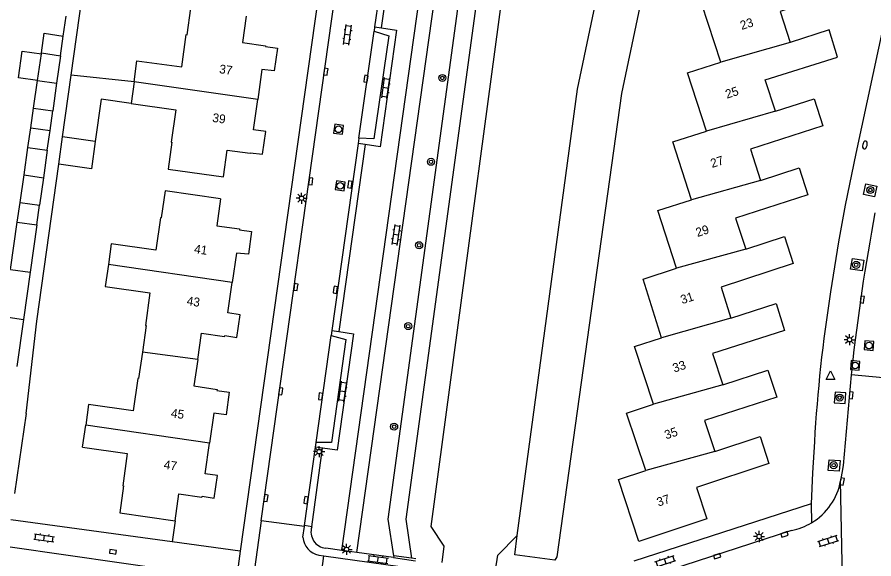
# Model space of a CAD drawing. Extents: x 128000 to 131008, y 398996 to 402500.
# Drawn here: x 128470.8 to 128567.7, y 399751.4 to 399812.7 of the extents above; entities that cross this region are included whole.
import ezdxf

# ---------------------------------------------------------------- set-up
doc = ezdxf.new("R2010")
doc.units = 0
for name, color, linetype in [('gg-afsc-erfafscheiding', 7, 'Continuous'), ('gg-afsc-muur', 7, 'Continuous'), ('gg-anno-huisnummerreeks BGT', 7, 'Continuous'), ('gg-bbg-gedigitaliseerde bebouwing', 7, 'Continuous'), ('gg-bbg-gedigitaliseerde bijgebouw', 7, 'Continuous'), ('gg-bbg-hoofdgebouw', 7, 'Continuous'), ('gg-bbg-luifel en loopbrug', 7, 'Continuous'), ('gg-bbg-tussenscheiding', 7, 'Continuous'), ('gg-knt-BGT kruinlijn', 7, 'Continuous'), ('gg-knt-verharding', 7, 'Continuous'), ('gg-knt-verharding nz', 7, 'Continuous'), ('gg-kntw-beschoeiing', 7, 'Continuous'), ('gg-kwrk-kunstwerk', 7, 'Continuous'), ('gt-grn-groengrens', 7, 'Continuous'), ('gt-grn-vlakafsluiter', 7, 'Continuous'), ('gt-grn-weggrens', 7, 'Continuous'), ('gt-symb-boom', 7, 'Continuous'), ('gt-symb-brandkraan', 7, 'Continuous'), ('gt-symb-klinker verharding', 7, 'Continuous'), ('gt-symb-kolk', 7, 'Continuous'), ('gt-symb-lichtmast', 7, 'Continuous'), ('gt-symb-rioolschacht', 7, 'Continuous'), ('gt-symb-waterafsluiter', 7, 'Continuous')]:
    doc.layers.add(name, color=color, linetype=linetype)

# ---------------------------------------------------------------- blocks, each defined once
blk = doc.blocks.new('gt0-BR')
at = {"layer": 'gt-symb-brandkraan'}
for centre, radius, start, end in [((-0.244, 0), 0.206, 107.56694, 252.43307), ((0.599, -2.664), 3, 106.89205, 107.56694), ((0, -0.691), 0.938, 73.10799, 106.89205), ((-0.599, -2.664), 3, 72.43309, 73.10799), ((0.244, 0), 0.206, 287.56695, 72.43309), ((0.599, 2.664), 3, 252.43307, 253.10797), ((0, 0.691), 0.938, 253.10797, 286.89206), ((-0.599, 2.664), 3, 286.89206, 287.56695)]:
    blk.add_arc(centre, radius, start, end, dxfattribs=at)
blk = doc.blocks.new('gt0-BOOM')
at = {"layer": 'gt-symb-boom'}
for radius in [0.4, 0.2]:
    blk.add_circle((0, 0), radius, dxfattribs=at)
blk = doc.blocks.new('gt0-KOLK')
at = {"layer": 'gt-symb-kolk'}
blk.add_lwpolyline([(0, 0), (0.375, 0), (0.375, 0.4), (-0.375, 0.4), (-0.375, 0), (0, 0)], dxfattribs=at)
blk = doc.blocks.new('gt0-WAFSL')
at = {"layer": 'gt-symb-waterafsluiter'}
for p, q in [((-0.5, -0.333), (0, 0.667)), ((0, 0.667), (0.5, -0.333)), ((0.5, -0.333), (-0.5, -0.333))]:
    blk.add_line(p, q, dxfattribs=at)
blk = doc.blocks.new('gt0-RS')
at = {"layer": 'gt-symb-rioolschacht'}
blk.add_lwpolyline([(-0.5, -0.5), (0.5, -0.5), (0.5, 0.5), (-0.5, 0.5)], close=True, dxfattribs=at)
blk.add_circle((0, 0), 0.375, dxfattribs=at)
blk = doc.blocks.new('gt0-LMAST')
at = {"layer": 'gt-symb-lichtmast'}
for p, q in [((-0.182, 0.173), (-0.447, 0.438)), ((-0.005, 0.246), (-0.005, 0.621)), ((0.172, 0.173), (0.437, 0.438)), ((-0.255, -0.004), (-0.63, -0.004)), ((-0.182, -0.181), (-0.447, -0.446)), ((-0.005, -0.254), (-0.005, -0.629)), ((0.437, -0.446), (0.172, -0.181)), ((0.245, -0.004), (0.62, -0.004))]:
    blk.add_line(p, q, dxfattribs=at)
blk.add_circle((-0.005, -0.004), 0.25, dxfattribs=at)
blk = doc.blocks.new('gt0-KL1')
at = {"layer": 'gt-symb-klinker verharding'}
for p, q in [((-1.15, 0.3), (1.15, 0.3)), ((-1, -0.3), (-1, 0.3)), ((-0.5, 0.3), (-0.5, 0.45)), ((0, -0.3), (0, 0.3)), ((0.5, 0.3), (0.5, 0.45)), ((1, -0.3), (1, 0.3)), ((-1.15, -0.3), (1.15, -0.3)), ((-0.5, -0.45), (-0.5, -0.3)), ((0.5, -0.45), (0.5, -0.3))]:
    blk.add_line(p, q, dxfattribs=at)

msp = doc.modelspace()

# ---------------------------------------------------------------- linework, layer by layer
at = {"layer": 'gg-afsc-erfafscheiding'}
msp.add_line((128476.053, 399810.521), (128476.369, 399812.775), dxfattribs=at)
for points in [[(128476.947, 399806.083), (128481.318, 399837.272), (128481.549, 399842.762)], [(128471.842, 399767.84), (128473.047, 399778.259), (128475.538, 399796.029)]]:
    msp.add_lwpolyline(points, dxfattribs=at)
at = {"layer": 'gg-afsc-muur'}
for p, q in [((128488.357, 399753.289), (128470.113, 399755.785)), ((128488.694, 399755.693), (128488.357, 399753.289))]:
    msp.add_line(p, q, dxfattribs=at)
at = {"layer": 'gg-bbg-gedigitaliseerde bebouwing'}
for p, q in [((128484.053, 399805.353), (128483.71, 399802.903)), ((128478.238, 399764.006), (128478.587, 399766.49))]:
    msp.add_line(p, q, dxfattribs=at)
for points in [[(128484.053, 399805.353), (128484.388, 399807.738), (128489.445, 399807.024), (128489.962, 399810.683), (128490.061, 399810.669), (128490.485, 399813.669)], [(128483.71, 399802.903), (128488.763, 399802.188), (128488.244, 399798.522), (128488.343, 399798.508), (128487.913, 399795.468), (128494.163, 399794.597)], [(128493.82, 399792.106), (128487.564, 399792.998), (128487.131, 399789.959), (128487.032, 399789.973), (128486.527, 399786.305), (128481.472, 399787.001), (128481.147, 399784.675)], [(128481.147, 399784.675), (128480.799, 399782.188), (128485.857, 399781.467), (128485.334, 399777.797), (128485.433, 399777.783), (128485.004, 399774.776)], [(128485.004, 399774.776), (128484.574, 399771.769), (128484.475, 399771.783), (128483.962, 399768.133), (128478.918, 399768.842), (128478.587, 399766.49)]]:
    msp.add_lwpolyline(points, dxfattribs=at)
at = {"layer": 'gg-bbg-gedigitaliseerde bijgebouw'}
for p, q in [((128473.142, 399805.494), (128473.572, 399808.509)), ((128473.572, 399808.509), (128473.587, 399808.612)), ((128473.587, 399808.612), (128475.742, 399808.301)), ((128475.742, 399808.301), (128475.305, 399805.181)), ((128472.697, 399802.376), (128473.142, 399805.494)), ((128475.305, 399805.181), (128474.867, 399802.062)), ((128472.697, 399802.376), (128474.867, 399802.062)), ((128475.538, 399796.029), (128475.969, 399799.108)), ((128479.659, 399798.591), (128475.969, 399799.108)), ((128471.618, 399794.814), (128472.063, 399797.932)), ((128472.063, 399797.932), (128474.245, 399797.619)), ((128474.245, 399797.619), (128473.808, 399794.499)), ((128471.173, 399791.696), (128471.618, 399794.814)), ((128473.808, 399794.499), (128473.371, 399791.379)), ((128471.173, 399791.696), (128473.371, 399791.379)), ((128470.094, 399784.132), (128470.856, 399789.472)), ((128470.856, 399789.472), (128473.059, 399789.155)), ((128473.059, 399789.155), (128472.31, 399783.814)), ((128472.31, 399783.814), (128471.561, 399778.47)), ((128471.561, 399778.47), (128470.815, 399773.143))]:
    msp.add_line(p, q, dxfattribs=at)
msp.add_lwpolyline([(128479.659, 399798.591), (128479.23, 399795.511), (128475.538, 399796.029)], dxfattribs=at)
at = {"layer": 'gg-bbg-hoofdgebouw'}
for points in [[(128559.93, 399817.6), (128564.28, 399819.01), (128565.26, 399815.98), (128557.1, 399813.31), (128558.25, 399809.8)], [(128550.386, 399807.563), (128548.243, 399814.118), (128552.153, 399815.382)], [(128496.722, 399812.783), (128496.307, 399809.796), (128498.905, 399809.431), (128498.9, 399809.336), (128500.274, 399809.139), (128499.91, 399806.575), (128498.52, 399806.758), (128498.04, 399803.341)], [(128556.57, 399802.02), (128555.42, 399805.57), (128563.6, 399808.15), (128562.63, 399811.21), (128558.25, 399809.8)], [(128548.761, 399799.776), (128546.634, 399806.357), (128550.386, 399807.563)], [(128494.163, 399794.597), (128494.596, 399797.618), (128497.197, 399797.27), (128497.186, 399797.314), (128498.585, 399797.152), (128498.951, 399799.725), (128497.56, 399799.926), (128498.04, 399803.341)], [(128556.57, 399802.02), (128560.97, 399803.43), (128561.95, 399800.37), (128553.74, 399797.74), (128554.88, 399794.2)], [(128547.073, 399792.012), (128544.978, 399798.563), (128548.761, 399799.776)], [(128554.88, 399794.2), (128559.27, 399795.62), (128560.24, 399792.58), (128552.07, 399789.94), (128553.23, 399786.4)], [(128493.82, 399792.106), (128493.398, 399789.072), (128495.996, 399788.702), (128495.99, 399788.602), (128497.346, 399788.429), (128496.999, 399785.842), (128495.621, 399785.965), (128495.151, 399782.66)], [(128545.398, 399784.273), (128543.269, 399790.779), (128547.073, 399792.012)], [(128553.23, 399786.4), (128557.59, 399787.86), (128558.57, 399784.81), (128550.42, 399782.13), (128551.53, 399778.61)], [(128543.696, 399776.384), (128541.607, 399783.009), (128545.398, 399784.273)], [(128491.259, 399773.919), (128491.687, 399776.898), (128494.283, 399776.531), (128494.301, 399776.632), (128495.68, 399776.42), (128496.042, 399778.984), (128494.661, 399779.21), (128495.151, 399782.66)], [(128551.53, 399778.61), (128556.67, 399780.27), (128557.61, 399777.21), (128549.45, 399774.62), (128550.62, 399771.07)], [(128542.793, 399768.877), (128540.645, 399775.404), (128543.696, 399776.384)], [(128491.259, 399773.919), (128490.831, 399770.939), (128493.438, 399770.541), (128493.431, 399770.428), (128494.815, 399770.243), (128494.452, 399767.681), (128493.065, 399767.874), (128492.594, 399764.475)], [(128550.62, 399771.07), (128555.73, 399772.74), (128556.72, 399769.68), (128548.54, 399767.02), (128549.71, 399763.53)], [(128541.937, 399761.359), (128539.749, 399767.879), (128542.793, 399768.877)], [(128549.71, 399763.53), (128554.83, 399765.21), (128555.83, 399762.16), (128547.65, 399759.47), (128548.83, 399755.9), (128541.14, 399753.36), (128538.828, 399760.34), (128541.937, 399761.359)], [(128478.238, 399764.006), (128483.279, 399763.302), (128482.769, 399759.645), (128482.868, 399759.632), (128482.454, 399756.58), (128488.694, 399755.693)], [(128488.694, 399755.693), (128489.12, 399758.733), (128491.722, 399758.372), (128491.738, 399758.461), (128493.126, 399758.259), (128493.486, 399760.82), (128492.112, 399761.004), (128492.594, 399764.475)]]:
    msp.add_lwpolyline(points, dxfattribs=at)
at = {"layer": 'gg-bbg-luifel en loopbrug'}
for p, q in [((128475.742, 399808.301), (128476.053, 399810.521)), ((128475.969, 399799.108), (128476.947, 399806.083)), ((128484.053, 399805.353), (128476.947, 399806.083)), ((128472.38, 399800.155), (128472.697, 399802.376)), ((128474.556, 399799.841), (128474.867, 399802.062)), ((128472.063, 399797.932), (128472.38, 399800.155)), ((128472.38, 399800.155), (128474.556, 399799.841)), ((128474.245, 399797.619), (128474.556, 399799.841)), ((128470.856, 399789.472), (128471.173, 399791.696)), ((128473.059, 399789.155), (128473.371, 399791.379))]:
    msp.add_line(p, q, dxfattribs=at)
for points in [[(128473.587, 399808.612), (128473.904, 399810.835), (128476.053, 399810.521)], [(128473.142, 399805.494), (128470.985, 399805.789), (128471.397, 399808.807), (128473.572, 399808.509)], [(128483.71, 399802.903), (128480.326, 399803.375), (128479.659, 399798.591)]]:
    msp.add_lwpolyline(points, dxfattribs=at)
at = {"layer": 'gg-bbg-tussenscheiding'}
for p, q in [((128558.25, 399809.8), (128550.386, 399807.563)), ((128473.142, 399805.494), (128475.305, 399805.181)), ((128498.04, 399803.341), (128484.053, 399805.353)), ((128556.57, 399802.02), (128548.761, 399799.776)), ((128471.618, 399794.814), (128473.808, 399794.499)), ((128554.88, 399794.2), (128547.073, 399792.012)), ((128553.23, 399786.4), (128545.398, 399784.273)), ((128495.151, 399782.66), (128481.147, 399784.675)), ((128470.094, 399784.132), (128472.31, 399783.814)), ((128469.332, 399778.79), (128471.561, 399778.47)), ((128551.53, 399778.61), (128543.696, 399776.384)), ((128491.259, 399773.919), (128485.004, 399774.776)), ((128550.62, 399771.07), (128542.793, 399768.877)), ((128492.594, 399764.475), (128478.587, 399766.49)), ((128549.71, 399763.53), (128541.937, 399761.359))]:
    msp.add_line(p, q, dxfattribs=at)
at = {"layer": 'gg-knt-BGT kruinlijn'}
for points in [[(128513.418, 399751.721), (128512.78, 399755.88), (128534.9, 399918.07), (128539.61, 399919.63), (128544.41, 399920.93), (128549.322, 399919.899)], [(128554.79, 399895.639), (128554.4, 399876.37), (128539.17, 399804.04), (128531.84, 399751.59), (128531.613, 399751.22)]]:
    msp.add_lwpolyline(points, dxfattribs=at)
at = {"layer": 'gg-knt-verharding'}
for p, q in [((128509.23, 399752.093), (128536.689, 399947.549)), ((128507.543, 399752.327), (128530.38, 399914.759)), ((128515.244, 399888.772), (128496.07, 399752.234)), ((128498.441, 399755.698), (128509.26, 399832.823)), ((128514.141, 399832.129), (128511.255, 399811.575)), ((128511.255, 399811.575), (128511.187, 399811.089)), ((128511.255, 399811.575), (128512.046, 399811.457)), ((128509.483, 399798.954), (128509.403, 399798.382)), ((128509.403, 399798.382), (128506.429, 399777.201)), ((128510.194, 399798.262), (128509.403, 399798.382)), ((128506.429, 399777.201), (128506.354, 399776.666)), ((128506.429, 399777.201), (128507.221, 399777.088)), ((128565.2, 399772.8), (128565.146, 399772.185)), ((128570, 399771.758), (128565.146, 399772.185)), ((128471.842, 399767.84), (128470.52, 399758.757)), ((128503.334, 399755.161), (128504.578, 399764.014)), ((128504.578, 399764.014), (128504.654, 399764.556)), ((128505.37, 399763.902), (128504.578, 399764.014)), ((128560.625, 399757.604), (128540.548, 399751.12)), ((128498.441, 399755.698), (128496.464, 399741.6)), ((128503.315, 399755.023), (128498.441, 399755.698)), ((128503.148, 399753.825), (128503.315, 399755.023)), ((128503.315, 399755.023), (128503.334, 399755.161)), ((128504.149, 399754.991), (128503.334, 399755.161)), ((128558.38, 399754.6), (128541.248, 399749.03)), ((128496.07, 399752.234), (128488.357, 399753.289)), ((128470.044, 399752.748), (128495.627, 399749.081)), ((128507.543, 399752.327), (128505.722, 399752.578)), ((128509.23, 399752.093), (128507.543, 399752.327)), ((128504.933, 399751.803), (128505.526, 399751.721)), ((128504.977, 399747.662), (128505.526, 399751.721)), ((128505.526, 399751.721), (128515.779, 399750.298)), ((128513.39, 399751.519), (128509.23, 399752.093))]:
    msp.add_line(p, q, dxfattribs=at)
for points in [[(128584.233, 399883.658), (128565.665, 399797.223), (128564.441, 399791.382), (128563.691, 399787.24), (128562.804, 399781.589)], [(128512.046, 399811.457), (128513.742, 399811.203), (128511.87, 399798.009), (128510.194, 399798.262)], [(128511.187, 399811.089), (128512.865, 399810.554), (128511.167, 399798.887), (128509.483, 399798.954)], [(128566.545, 399792.59), (128566.808, 399793.801), (128568.031, 399793.559), (128567.777, 399792.345), (128566.545, 399792.59)], [(128565.058, 399784.141), (128565.27, 399785.346), (128566.566, 399785.16), (128566.39, 399783.959), (128565.058, 399784.141)], [(128506.354, 399776.666), (128508.018, 399776.197), (128506.394, 399764.56), (128504.654, 399764.556)], [(128507.221, 399777.088), (128508.874, 399776.852), (128507.026, 399763.668), (128505.37, 399763.902)], [(128565.146, 399772.185), (128564.239, 399761.941), (128563.948, 399760.195)], [(128563.223, 399769.019), (128564.44, 399768.936), (128564.536, 399770.15), (128563.319, 399770.245), (128563.223, 399769.019)], [(128560.977, 399764.626), (128560.758, 399761.118), (128560.625, 399757.604)], [(128562.544, 399761.364), (128562.64, 399762.57), (128563.875, 399762.504), (128563.784, 399761.289), (128562.544, 399761.364)]]:
    msp.add_lwpolyline(points, dxfattribs=at)
for centre, radius, start, end in [((128793.03, 399748.059), 229.17, 169.31914, 173.80233), ((128731.87, 399754.8), 171.175, 170.99612, 176.70919), ((128557.09, 399761.451), 6.972, 300.80048, 349.62435), ((128557.105, 399761.418), 6.936, 280.59025, 300.82998), ((128505.915, 399754.423), 1.855, 162.1752, 264.0243), ((128505.373, 399753.99), 2.231, 184.24094, 258.6345)]:
    msp.add_arc(centre, radius, start, end, dxfattribs=at)
at = {"layer": 'gg-knt-verharding nz'}
for p, q in [((128509.483, 399798.954), (128511.187, 399811.089)), ((128504.654, 399764.556), (128506.354, 399776.666))]:
    msp.add_line(p, q, dxfattribs=at)
at = {"layer": 'gg-kntw-beschoeiing'}
for points in [[(128518.888, 399750.954), (128519.13, 399752.82), (128517.63, 399755.03), (128538.99, 399914.23)], [(128527.39, 399754.02), (128534.2, 399804.53), (128549.32, 399876.45), (128549.434, 399894.306)], [(128524.931, 399750.086), (128525.17, 399751.8), (128527.39, 399754.02)]]:
    msp.add_lwpolyline(points, dxfattribs=at)
at = {"layer": 'gg-kwrk-kunstwerk'}
for p, q in [((128513.418, 399751.721), (128513.39, 399751.519)), ((128513.39, 399751.519), (128515.889, 399751.166)), ((128515.419, 399751.441), (128513.418, 399751.721)), ((128515.915, 399751.371), (128515.419, 399751.441))]:
    msp.add_line(p, q, dxfattribs=at)
at = {"layer": 'gt-grn-groengrens'}
for p, q in [((128512.046, 399811.457), (128515.813, 399838.285)), ((128510.194, 399798.262), (128507.221, 399777.088)), ((128504.149, 399754.991), (128505.37, 399763.902))]:
    msp.add_line(p, q, dxfattribs=at)
msp.add_lwpolyline([(128538.99, 399914.23), (128536.435, 399914.532), (128514.798, 399755.882), (128515.419, 399751.441)], dxfattribs=at)
at = {"layer": 'gt-grn-vlakafsluiter'}
msp.add_lwpolyline([(128531.613, 399751.22), (128527.11, 399751.829), (128527.39, 399754.02)], dxfattribs=at)
at = {"layer": 'gt-grn-weggrens'}
for p, q in [((128564.2, 399747.29), (128563.948, 399760.195)), ((128560.625, 399757.604), (128560.66, 399755.462)), ((128496.07, 399752.234), (128495.627, 399749.081))]:
    msp.add_line(p, q, dxfattribs=at)

# ---------------------------------------------------------------- block references
at = {"layer": 'gt-symb-boom'}
for p in [(128518.917, 399805.787), (128517.63, 399796.3), (128567.295, 399793.104), (128516.286, 399786.858), (128565.705, 399784.636), (128515.053, 399777.708), (128563.838, 399769.622), (128513.46, 399766.335), (128563.161, 399761.979)]:
    msp.add_blockref('gt0-BOOM', p, dxfattribs=at)
at = {"layer": 'gt-symb-brandkraan', "rotation": 77.06118937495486}
msp.add_blockref('gt0-BR', (128566.688, 399798.197), dxfattribs=at)
at = {"layer": 'gt-symb-klinker verharding'}
for p, rotation in [((128508.185, 399810.667), 82.01564691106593), ((128512.509, 399804.648), 82.00768607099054), ((128513.691, 399788.024), 81.54573827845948), ((128507.653, 399770.302), 82.00768607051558), ((128473.89, 399753.747), -8.16250946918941), ((128562.543, 399753.402), 17.94556305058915), ((128511.64, 399751.31), -7.935550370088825), ((128544.117, 399751.114), 17.94556305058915)]:
    msp.add_blockref('gt0-KL1', p, dxfattribs=dict(at, rotation=rotation))
at = {"layer": 'gt-symb-kolk'}
for p, rotation in [((128505.939, 399806.462), 82.00768606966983), ((128510.079, 399805.717), -97.99231392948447), ((128504.229, 399794.057), 82.00768607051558), ((128508.254, 399793.756), -97.99231392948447), ((128502.55, 399782.101), 82.59081596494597), ((128506.617, 399781.839), -97.99231392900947), ((128566.586, 399780.685), 82.9318599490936), ((128500.832, 399770.306), 82.00768607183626), ((128504.947, 399769.783), -97.99231392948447), ((128565.329, 399769.859), 85.41237434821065), ((128564.311, 399760.1), 79.98206552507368), ((128498.78, 399758.288), -98.16250946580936), ((128503.295, 399758.046), -97.99231392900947), ((128557.659, 399753.96), 18.000074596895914), ((128481.637, 399751.976), -8.162509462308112), ((128550.048, 399751.498), 18.00007459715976)]:
    msp.add_blockref('gt0-KOLK', p, dxfattribs=dict(at, rotation=rotation))
at = {"layer": 'gt-symb-lichtmast'}
for p in [(128503.004, 399792.182), (128564.961, 399776.17), (128504.989, 399763.513), (128508.088, 399752.455)]:
    msp.add_blockref('gt0-LMAST', p, dxfattribs=at)
at = {"layer": 'gt-symb-lichtmast', "rotation": 90}
msp.add_blockref('gt0-LMAST', (128554.724, 399753.912), dxfattribs=at)
at = {"layer": 'gt-symb-rioolschacht'}
for p, rotation in [((128507.183, 399799.975), 82.00768607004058), ((128507.371, 399793.572), 82.0076860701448), ((128567.153, 399775.5), 84.95083353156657), ((128565.591, 399773.261), 84.95083353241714)]:
    msp.add_blockref('gt0-RS', p, dxfattribs=dict(at, rotation=rotation))
at = {"layer": 'gt-symb-waterafsluiter'}
msp.add_blockref('gt0-WAFSL', (128562.808, 399771.985), dxfattribs=at)

# ---------------------------------------------------------------- texts
at = {"layer": 'gg-anno-huisnummerreeks BGT'}
for s, rotation, p in [('23', 18.1, (128552.764, 399811.204)), ('37', 352, (128493.636, 399806.332)), ('25', 17.9, (128551.091, 399803.433)), ('39', 352, (128492.862, 399800.819)), ('27', 17.9, (128549.412, 399795.595)), ('29', 18.1, (128547.751, 399787.782)), ('41', 351.9, (128490.797, 399785.976)), ('31', 17.5, (128546.022, 399780.19)), ('43', 351.9, (128489.962, 399780.099)), ('33', 18.2, (128545.136, 399772.447)), ('45', 352.1, (128488.177, 399767.399)), ('35', 18.5, (128544.217, 399764.884)), ('47', 352.1, (128487.367, 399761.572)), ('37', 18.3, (128543.341, 399757.285))]:
    msp.add_text(s, height=1, rotation=rotation, dxfattribs=at).set_placement(p)

doc.saveas('drawing.dxf')
